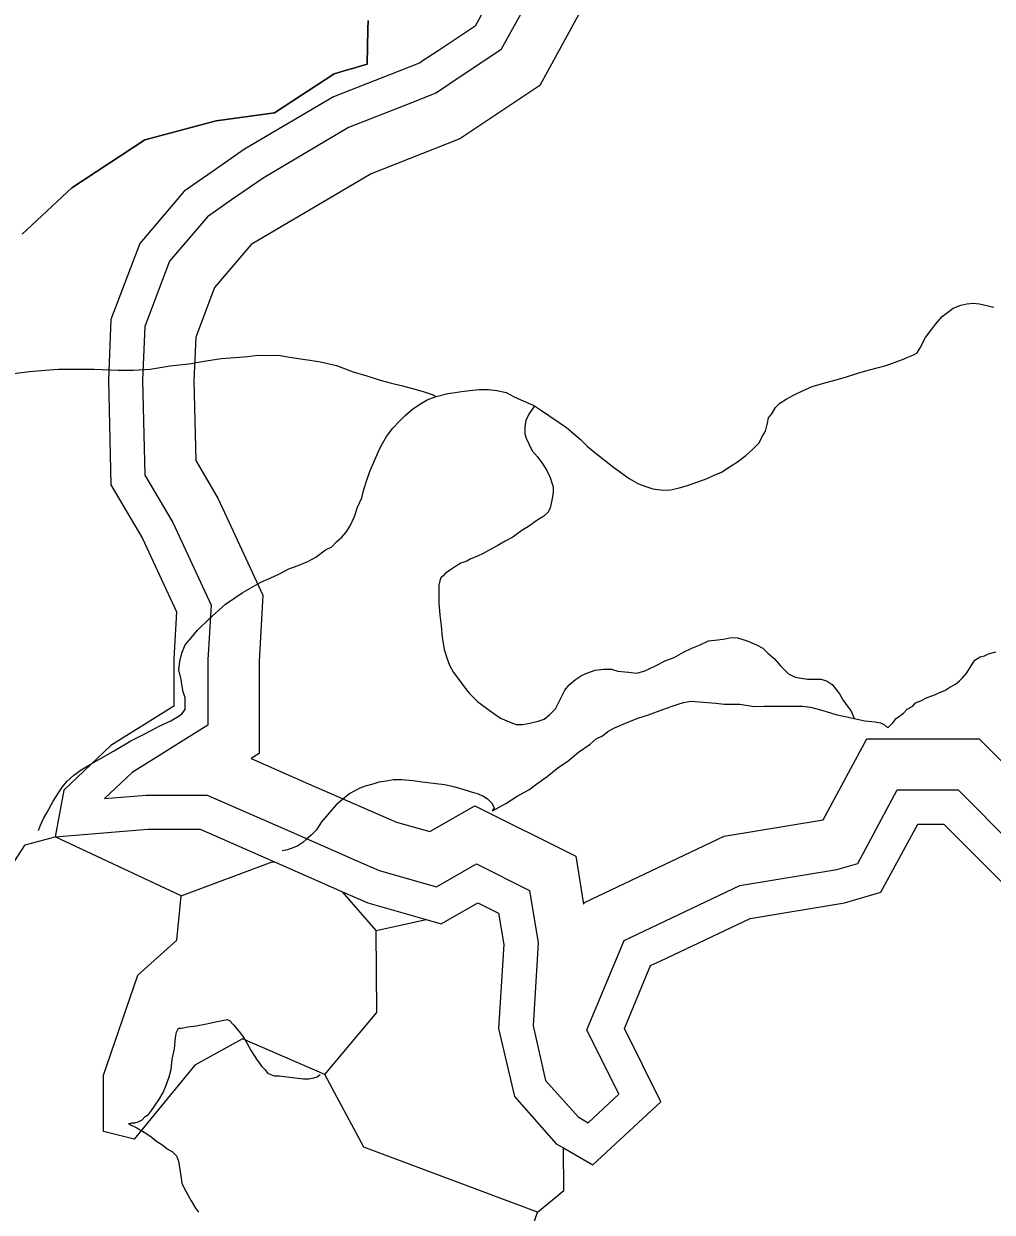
# Model space of a CAD drawing. Extents: x 2001466 to 2224147, y 644118 to 847247.
# Drawn here: x 2056856 to 2058716, y 757122 to 759405 of the extents above; entities that cross this region are included whole.
import ezdxf

# ---------------------------------------------------------------- set-up
doc = ezdxf.new("R2010")
doc.units = 0
for name, color, linetype in [('Exist Boundary Political City Limit New', 7, 'Continuous'), ('Exist Hydrographic Buffer Line', 7, 'Continuous'), ('Exist Hydrographic Creek Single Shore', 7, 'Continuous'), ('Exist Hydrographic Lake Shore', 7, 'Continuous'), ('Exist Hydrographic Misc Water Feature', 7, 'Continuous'), ('Map Preparation Boundary City Limit Buffer Line', 7, 'Continuous')]:
    doc.layers.add(name, color=color, linetype=linetype)

msp = doc.modelspace()

# ---------------------------------------------------------------- linework, layer by layer
at = {"layer": 'Exist Boundary Political City Limit New'}
msp.add_lwpolyline([(2056852.8, 759000.5), (2056947.8, 759089.2), (2057088.2, 759181.4), (2057225.4, 759217.9), (2057337.4, 759233.3), (2057451.8, 759308.6), (2057477.5, 759315.9), (2057494, 759320.6), (2057495.4, 759321.1), (2057515.2, 759326.7), (2057516.8, 759394.1), (2057517.1, 759410.7)], dxfattribs=at)
at = {"layer": 'Exist Hydrographic Buffer Line'}
for p, q in [((2057694.4, 759302.4), (2057652.4, 759274.4)), ((2057402.9, 757944.9), (2057572.1, 757870.9)), ((2057363.4, 757854.8), (2057494.2, 757797.5))]:
    msp.add_line(p, q, dxfattribs=at)
for points in [[(2058162.8, 761638.2), (2057666.8, 761292.5), (2057703.5, 761222.4), (2057697.4, 761076.2), (2057653.3, 760921.8), (2057617.2, 760849.7), (2057617.2, 760827.3), (2057632.6, 760760.6), (2057627.8, 760634.9), (2057726.9, 760387.1), (2057737.9, 760255.3), (2057743.7, 760132.1), (2057703.5, 760046.6), (2057707.3, 759971.7), (2057742.3, 759871.7), (2057746.9, 759807.2), (2057832.7, 759654.5), (2057875.3, 759540.8), (2057835.5, 759469.1), (2057772.5, 759354.5), (2057694.4, 759302.4)], [(2058122.5, 761490.1), (2057794.2, 761261.3), (2057802.9, 761244.6), (2057795.2, 761060.4), (2057745.4, 760886), (2057717.6, 760830.3), (2057731.5, 760770), (2057726.9, 760652.1), (2057823.8, 760409.9), (2057836.1, 760261.7), (2057843.2, 760112.3), (2057803.1, 760026.9), (2057804.9, 759990.8), (2057839.5, 759891.8), (2057843.5, 759836.2), (2057922.2, 759696.1), (2057983.4, 759532.8), (2057921.7, 759421.5), (2057847.1, 759286), (2057693.5, 759183.5)], [(2057652.4, 759274.4), (2057647.6, 759271.2), (2057587.8, 759247.6)], [(2057587.8, 759247.6), (2057479.8, 759205.1), (2057315.3, 759108.3), (2057255, 759066.3)], [(2057693.5, 759183.5), (2057523.1, 759116.4), (2057292.4, 758980.6)], [(2057255, 759066.3), (2057208.6, 759034), (2057135.9, 758948.5), (2057088.3, 758823), (2057083.9, 758719.9), (2057088.4, 758537.7), (2057141.8, 758446.4), (2057215.5, 758287.8), (2057209.6, 758182.6), (2057209.6, 758057.4), (2057063.6, 757966.1), (2057010.9, 757916.3)], [(2057292.4, 758980.6), (2057221.9, 758897.7), (2057186, 758802.9), (2057182.3, 758719), (2057186.2, 758565.5), (2057229.1, 758492.1), (2057315.1, 758306.9), (2057308.1, 758179.8), (2057308.1, 758002.9), (2057292.6, 757993.2)], [(2057932.7, 757716.6), (2058201.5, 757844), (2058391.4, 757875.7), (2058475.2, 758031.3), (2058691.5, 758031.3), (2058794.3, 757928.4), (2058920.4, 758007.2), (2058931.9, 758058.9), (2059166.6, 758082.4), (2059382.2, 758061.9), (2059531.5, 758069), (2059597.7, 758118.6), (2059748.9, 758073.3), (2059888.1, 758083.2), (2060025.9, 758044.9), (2060095.4, 758120.2), (2060183.4, 758314), (2060435.5, 758288.8), (2060748.2, 758111.6), (2060870.5, 758081)], [(2057292.6, 757993.2), (2057402.9, 757944.9)], [(2058009, 757643.9), (2058231.3, 757749.2), (2058417.8, 757780.3), (2058458.1, 757791.8), (2058534, 757932.9), (2058650.7, 757932.9), (2058758.9, 757824.6)], [(2057010.9, 757916.3), (2057091.1, 757922.8), (2057208.1, 757922.8), (2057363.4, 757854.8)], [(2057635.9, 757852.7), (2057722.6, 757902.2), (2057916.1, 757805.4), (2057931.4, 757713.6)], [(2057572.1, 757870.9), (2057635.9, 757852.7)], [(2057494.2, 757797.5), (2057538.7, 757778.1), (2057648.7, 757746.6)], [(2057648.7, 757746.6), (2057725.7, 757790.6), (2057827.2, 757739.8), (2057844, 757639), (2057834.1, 757480), (2057858.4, 757374.7), (2057920.6, 757304.7)], [(2057931.4, 757713.6), (2057932.7, 757716.6)], [(2057920.6, 757304.7), (2057940, 757293.6), (2057999.3, 757348.4), (2057937.4, 757472.1), (2058009, 757643.9)]]:
    msp.add_lwpolyline(points, dxfattribs=at)
at = {"layer": 'Exist Hydrographic Creek Single Shore'}
msp.add_lwpolyline([(2056059.1, 757233.8), (2056076.1, 757302.3), (2056734.1, 757636.6), (2056858, 757827.7), (2056916, 757842.9)], dxfattribs=at)
at = {"layer": 'Exist Hydrographic Lake Shore'}
for p, q in [((2057651.9, 759352.9), (2057621.2, 759332.5)), ((2057337.1, 757794.7), (2057467.9, 757737.4))]:
    msp.add_line(p, q, dxfattribs=at)
for points in [[(2058161.8, 761717.5), (2057581.8, 761313.2), (2057637.2, 761207.5), (2057632.1, 761086.7), (2057591.9, 760945.7), (2057551.6, 760865.2), (2057551.6, 760819.9), (2057566.7, 760754.4), (2057561.7, 760623.5), (2057662.3, 760371.8), (2057672.4, 760251), (2057677.4, 760145.3), (2057637.2, 760059.7), (2057642.2, 759959), (2057677.4, 759858.3), (2057682.5, 759787.8), (2057773, 759626.7), (2057803.2, 759546.2), (2057778.1, 759500.9), (2057722.7, 759400.2), (2057651.9, 759352.9)], [(2057621.2, 759332.5), (2057617, 759329.7), (2057563.7, 759308.7)], [(2057563.7, 759308.7), (2057451, 759264.3), (2057279.9, 759163.6), (2057217.5, 759120.2)], [(2057217.5, 759120.2), (2057164.1, 759083), (2057078.6, 758982.3), (2057023.2, 758836.3), (2057018.2, 758720.6), (2057023.2, 758519.2), (2057083.6, 758416), (2057149, 758275), (2057144, 758184.4), (2057144, 758093.8), (2057023.2, 758018.3), (2056932.7, 757932.7), (2056916, 757842.9)], [(2056916, 757842.9), (2057093.7, 757857.2), (2057194.3, 757857.2), (2057337.1, 757794.7)], [(2058079.4, 757604.6), (2058251.1, 757686), (2058432.3, 757716.2), (2058502.7, 757736.3), (2058573.2, 757867.2), (2058623.5, 757867.2), (2058734.2, 757756.5)], [(2057467.9, 757737.4), (2057516.4, 757716.2), (2057628.9, 757684)], [(2057628.9, 757684), (2057657.3, 757675.9), (2057727.8, 757716.2), (2057768, 757696.1), (2057778.1, 757635.7), (2057768, 757474.6), (2057798.2, 757343.7), (2057878.7, 757253), (2057892.7, 757245.1)], [(2057892.7, 757245.1), (2057949.2, 757212.8), (2058080, 757333.6), (2058009.6, 757474.6), (2058055.4, 757584.6)], [(2058055.4, 757584.6), (2058059.9, 757595.4), (2058079.4, 757604.6)]]:
    msp.add_lwpolyline(points, dxfattribs=at)
at = {"layer": 'Exist Hydrographic Misc Water Feature'}
for p, q in [((2057158, 757729.6), (2056916, 757842.9)), ((2057533, 757663), (2057467.9, 757737.4)), ((2057533, 757663), (2057628.9, 757684))]:
    msp.add_line(p, q, dxfattribs=at)
for points in [[(2057836.7, 758670.7), (2057848.4, 758662.9), (2057866.4, 758650.8), (2057884.5, 758638.7), (2057898.4, 758628.9), (2057924.4, 758606.7), (2057938.8, 758592.7), (2057952.9, 758580.9), (2057970.6, 758566.9), (2057988.6, 758552.8), (2058018.6, 758531.2), (2058037, 758521.1), (2058052.8, 758515), (2058064.5, 758511.2), (2058084.6, 758509), (2058098.7, 758509.3), (2058114.7, 758513.3), (2058130.7, 758517.4), (2058168.7, 758531.1), (2058182.4, 758537.2), (2058196.5, 758543.5), (2058214.8, 758555.4), (2058226.7, 758563.3), (2058242.7, 758575.5), (2058256.6, 758587.6), (2058268.5, 758599.6), (2058274.7, 758611.6), (2058280.6, 758621.7), (2058284.5, 758637.7), (2058286.6, 758647.5), (2058292.7, 758655.5), (2058300.1, 758667.4), (2058308.3, 758675.5), (2058320.2, 758683.4), (2058334.3, 758691.4), (2058352.2, 758699.6), (2058370.6, 758707.8), (2058390.3, 758713.7), (2058414.3, 758719.8), (2058434.4, 758725.7), (2058460.4, 758733.9), (2058480.5, 758739.8), (2058498.2, 758744), (2058512.5, 758748), (2058544.1, 758759.8), (2058554.2, 758763.9), (2058564.2, 758768.1), (2058572.2, 758772.2), (2058578.1, 758782.2), (2058588.2, 758802.2), (2058600.3, 758818.2), (2058608.3, 758827.9), (2058620, 758842), (2058628.2, 758848), (2058641.7, 758858.1), (2058655.9, 758864.1), (2058667.8, 758866.4), (2058680.1, 758868.2), (2058692, 758866.3), (2058719.8, 758860.1)], [(2056836.2, 758732.8), (2056866.6, 758736.7), (2056896.3, 758739.1), (2056922.6, 758740.8), (2056946.3, 758740.8), (2056990.6, 758741), (2057036.8, 758739.3), (2057066.5, 758739.3), (2057098.7, 758741.3), (2057136.6, 758747.3), (2057172.5, 758751.6), (2057206.4, 758757.4), (2057234.6, 758761.6), (2057262.1, 758763.6), (2057286.3, 758765.6), (2057304.6, 758767.7), (2057326.1, 758767.6), (2057344.4, 758767.7), (2057370.6, 758763.7), (2057396.2, 758759.8), (2057422.5, 758755.9), (2057456.3, 758747.9), (2057488.3, 758736.1), (2057514.7, 758728.1), (2057540.6, 758720.1), (2057562.5, 758713.9), (2057580.6, 758710), (2057602.5, 758704.2), (2057622.8, 758698.3), (2057634.5, 758694.5), (2057640.4, 758692.3), (2057648.2, 758688.4)], [(2057648.2, 758688.4), (2057670.6, 758694.3), (2057684.5, 758696.2), (2057696.6, 758698.4), (2057712.8, 758700.4), (2057730.5, 758702.2), (2057748.3, 758702.3), (2057764.5, 758700.3), (2057782.5, 758696.3), (2057796.7, 758688.6), (2057810.4, 758682.4), (2057824.4, 758676.7), (2057836.7, 758670.7)], [(2056884.2, 757855), (2056887.9, 757864.9), (2056894.3, 757879), (2056900, 757889.1), (2056912.3, 757911.2), (2056922.1, 757927.1), (2056930.1, 757938.9), (2056938.1, 757949), (2056952.1, 757961.1), (2056965.6, 757971.2), (2056981.6, 757980.9), (2057000.1, 757991.2), (2057028.2, 758007.2), (2057061.6, 758027.2), (2057085.8, 758039.4), (2057101.6, 758047.6), (2057115.7, 758055.6), (2057137.9, 758065.6), (2057153.9, 758075.3), (2057159.6, 758079.3), (2057165.5, 758087.3), (2057165.5, 758097.5), (2057166, 758109.6), (2057161.7, 758121.6), (2057159.8, 758131.6), (2057157.8, 758145.3), (2057153.7, 758163.4), (2057155.5, 758179.3), (2057159.4, 758195.4), (2057165.5, 758211.5), (2057177.6, 758225.4), (2057189.3, 758239.5), (2057211.7, 758261.7), (2057243.1, 758289.8), (2057261.3, 758301.6), (2057275.2, 758311.7), (2057293.5, 758321.5), (2057311.3, 758331.8), (2057329.2, 758339.6), (2057347.2, 758347.8), (2057364.9, 758357.7), (2057382.9, 758363.9), (2057401.4, 758371.6), (2057417.1, 758379.8), (2057435.2, 758394.1), (2057447.3, 758400), (2057456.9, 758409.8), (2057466.8, 758418.1), (2057475, 758428.2), (2057482.8, 758440), (2057491, 758457.9), (2057496.9, 758476), (2057504.9, 758493.9), (2057508.8, 758509.9), (2057515, 758528.1), (2057520.9, 758546.2), (2057530.9, 758568.2), (2057538.5, 758586.1), (2057544.9, 758598.1), (2057552.7, 758612), (2057564.8, 758628), (2057578.5, 758642.1), (2057588.6, 758652), (2057602.5, 758664.1), (2057614.6, 758672.4), (2057630.6, 758682.1), (2057648.2, 758688.4)], [(2057836.7, 758670.7), (2057826.2, 758654.5), (2057820.5, 758642.8), (2057818.4, 758630.5), (2057818.6, 758616.7), (2057820.7, 758608.6), (2057826.8, 758596.7), (2057832.4, 758584.5), (2057842.8, 758572.4), (2057852.9, 758558.8), (2057860.9, 758546.6), (2057866.8, 758532.7), (2057870.5, 758522.8), (2057872.6, 758514.8), (2057872.8, 758504.6), (2057871.1, 758492.7), (2057869.1, 758482.8), (2057866.8, 758474.7), (2057862.9, 758466.7), (2057854.7, 758458.6), (2057841.2, 758450.6), (2057825.2, 758438.8), (2057814.7, 758432.7), (2057805.3, 758426.4), (2057795.1, 758418.7), (2057780.9, 758410.6), (2057766.8, 758402.6), (2057755.3, 758396.7), (2057737, 758386.5), (2057729, 758382.4), (2057713.2, 758376.3), (2057706.9, 758372.4), (2057695.2, 758368.5), (2057685.4, 758362.3), (2057673.5, 758354.3), (2057665.1, 758348.3), (2057661.2, 758344.4), (2057657.1, 758340.2), (2057655.2, 758334.4), (2057653, 758326.2), (2057653.2, 758314.4), (2057653.4, 758292.4), (2057655.2, 758268.3), (2057657.5, 758248.4), (2057659.3, 758226.3), (2057663.4, 758202.5), (2057669.4, 758184.5), (2057673.7, 758172.5), (2057681.5, 758158.4), (2057693.8, 758142.3), (2057701.6, 758130.6), (2057711.4, 758118.6), (2057727.4, 758102.7), (2057749.7, 758086.4), (2057771.9, 758070.4), (2057791.4, 758062.6), (2057801.8, 758058.6), (2057813.7, 758058.8), (2057827.7, 758060.8), (2057843.7, 758064.8), (2057855.8, 758068.7), (2057865.6, 758076.9), (2057877.3, 758088.9), (2057887.5, 758108.9), (2057895.5, 758124.7), (2057903.7, 758134.8), (2057915.6, 758144.8), (2057927.1, 758152.8), (2057937.6, 758156.9), (2057953.4, 758163), (2057969.6, 758165), (2057985.1, 758165.1), (2057997.2, 758161.2), (2058017.3, 758159), (2058033.1, 758157), (2058047.5, 758161.3), (2058069.6, 758171.3), (2058089.5, 758181.3), (2058105.5, 758187.4), (2058123.1, 758197.3), (2058139.3, 758205.4), (2058155.3, 758211.5), (2058171.5, 758219.1), (2058189.2, 758221.3), (2058203.1, 758223.3), (2058215, 758225.5), (2058227.3, 758225.3), (2058245.4, 758219.3), (2058263.2, 758211.3), (2058275.5, 758205.4), (2058285.3, 758195.4), (2058297.6, 758185.4), (2058309.3, 758171.5), (2058317.3, 758163.8), (2058325.3, 758155.7), (2058337.6, 758149.7), (2058349.1, 758147.6), (2058361.6, 758145.7), (2058379.5, 758145.8), (2058387.5, 758145.8)], [(2058515.6, 758052.2), (2058525.7, 758062), (2058531.6, 758070), (2058545.8, 758080.1), (2058553.3, 758088.2), (2058563.8, 758094), (2058569.3, 758100), (2058579.4, 758104.2), (2058591.5, 758110.1), (2058607.3, 758116.2), (2058615.3, 758120.2), (2058625.3, 758124), (2058635.2, 758130.1), (2058645.6, 758136.3), (2058653.4, 758142.4), (2058659.6, 758148.4), (2058667.6, 758158.1), (2058679.4, 758176.2), (2058683.3, 758182.1), (2058693.4, 758188.3), (2058701.4, 758190.3), (2058709.2, 758194.4), (2058723.5, 758198.3)], [(2058387.5, 758145.8), (2058399.1, 758141.6), (2058409.2, 758135.6), (2058423.1, 758117.7), (2058429.7, 758105.7), (2058439.7, 758091.6), (2058445.7, 758083.9), (2058451.4, 758070)], [(2057756.3, 757892.7), (2057781.9, 757906.6), (2057803.9, 757920.7), (2057825.8, 757932.8), (2057843.9, 757946.7), (2057861.5, 757958.7), (2057881.8, 757975.1), (2057901.9, 757988.7), (2057921.6, 758005.1), (2057943.7, 758020.9), (2057955.6, 758030.8), (2057967.7, 758037.1), (2057977.6, 758044.9), (2057989.7, 758051.2), (2058007.5, 758059), (2058035.4, 758071), (2058055.7, 758077.3), (2058083.6, 758087.2), (2058099.6, 758093.3), (2058113.3, 758097.3), (2058123.3, 758101.1), (2058137.3, 758103.4), (2058161.7, 758101.4), (2058185.5, 758099.4), (2058201.3, 758097.4), (2058231.6, 758097.7), (2058259.3, 758093.4), (2058277.5, 758093.5), (2058293.3, 758093.6), (2058309.5, 758093.5), (2058325.7, 758093.5), (2058339.3, 758093.5), (2058351.6, 758093.6), (2058367.4, 758091.7), (2058389.3, 758085.9), (2058415.7, 758077.9), (2058433.8, 758073.9), (2058451.4, 758070)], [(2058451.4, 758070), (2058471.5, 758065.8), (2058491.6, 758063.9), (2058501.5, 758062), (2058505.4, 758059.8), (2058509.3, 758058), (2058515.6, 758052.2)], [(2057756.3, 757892.7), (2057760.2, 757898.6), (2057755.9, 757906.5), (2057752, 757910.8), (2057747.9, 757914.6), (2057737.8, 757920.6), (2057729.6, 757924.7), (2057715.9, 757928.4), (2057697.7, 757934.4), (2057681.9, 757938.5), (2057663.8, 757942.4), (2057648, 757944.4), (2057631.8, 757946.5), (2057615.8, 757948.5), (2057603.9, 757950.3), (2057582.2, 757952.4), (2057566, 757952.4), (2057552.1, 757950), (2057538.1, 757948.1), (2057526, 757944.2), (2057511.7, 757940.3), (2057501.6, 757936.2), (2057482.1, 757926.1), (2057471.9, 757918), (2057455.9, 757904.1), (2057440.1, 757885.9), (2057428, 757871.9), (2057418.2, 757855.9), (2057408.1, 757846.1), (2057398.1, 757837.8), (2057392.1, 757831.9), (2057382.1, 757825.7), (2057374.3, 757822), (2057362.2, 757817.8), (2057351.9, 757816.1)], [(2057158, 757729.6), (2057333.1, 757795), (2057337.1, 757794.7)], [(2057434, 757386.1), (2057276.1, 757455), (2057184, 757404.3), (2057067.9, 757262.3), (2057009.1, 757276.7), (2057009.1, 757384.9), (2057075.1, 757577.2), (2057150, 757644.5), (2057158, 757729.6)], [(2057434, 757386.1), (2057534, 757505.5), (2057533, 757663)], [(2057057.1, 757291.2), (2057063, 757293.6), (2057069, 757293.5), (2057075.3, 757295.4), (2057083.1, 757299.4), (2057088.9, 757305.5), (2057095, 757309.4), (2057101, 757317.4), (2057107.1, 757325.4), (2057115.1, 757337.6), (2057123.3, 757351.4), (2057129, 757365.5), (2057135.2, 757381.7), (2057139.1, 757395.6), (2057140.7, 757415.6), (2057145, 757435.7), (2057146.9, 757457.3), (2057148.9, 757467.6), (2057151, 757471.7), (2057152.8, 757475.5), (2057158.8, 757475.4), (2057170.7, 757477.7), (2057186.7, 757479.7), (2057207, 757483.5), (2057226.9, 757487.8), (2057246.5, 757491.7), (2057250.8, 757489.8), (2057258.8, 757481.7), (2057268.9, 757469.7), (2057278.9, 757456), (2057284.9, 757445.7), (2057292.7, 757432), (2057302.7, 757415.8), (2057313.2, 757401.7), (2057318.9, 757396), (2057323, 757390.1), (2057326.9, 757387.8), (2057337, 757383.9), (2057347.2, 757384), (2057360.8, 757381.9), (2057392.9, 757377.8), (2057403.2, 757377.9), (2057413.2, 757380), (2057419.2, 757382), (2057424.9, 757386)], [(2057843, 757121.8), (2057509, 757246.8), (2057434, 757386.1)], [(2057057.1, 757291.2), (2057072.9, 757283.6), (2057087.2, 757275.3), (2057099.5, 757267.3), (2057111, 757257.5), (2057121, 757251.5), (2057131.3, 757243.5), (2057141.3, 757237.5), (2057149.3, 757229.8), (2057153.2, 757219.5), (2057155.3, 757203.7), (2057157.3, 757191.6), (2057159.4, 757177.6), (2057163.7, 757167.6), (2057171.5, 757153.8), (2057177.4, 757143.6), (2057185.4, 757129.8), (2057191.6, 757121.5)], [(2057843, 757121.8), (2057893.1, 757163.5), (2057892.7, 757245.1)], [(2056594.1, 756537.1), (2056761, 756569.8), (2056994.1, 756676.6), (2057043.1, 756911.8), (2057168, 757060.1), (2057268.1, 757104), (2057392.9, 757062.1), (2057443, 756995.5), (2057468, 756870.3), (2057543, 756796.5), (2057643.1, 756837.1), (2057676.1, 756928.3), (2057818, 757046.9), (2057843, 757121.8)]]:
    msp.add_lwpolyline(points, dxfattribs=at)
at = {"layer": 'Map Preparation Boundary City Limit Buffer Line'}
for points in [[(2056852.8, 759000.5), (2056947.8, 759089.2), (2057088.2, 759181.4), (2057225.4, 759217.9), (2057337.4, 759233.3), (2057451.8, 759308.6), (2057477.5, 759315.9), (2057494, 759320.6), (2057495.4, 759321.1), (2057515.2, 759326.7), (2057516.8, 759394.1), (2057517.1, 759410.7)], [(2057517.1, 759410.7), (2057516.8, 759394.1), (2057515.2, 759326.7), (2057495.4, 759321.1), (2057494, 759320.6), (2057477.5, 759315.9), (2057451.8, 759308.6), (2057337.4, 759233.3), (2057225.4, 759217.9), (2057088.2, 759181.4), (2056947.8, 759089.2), (2056852.8, 759000.5)]]:
    msp.add_lwpolyline(points, dxfattribs=at)

doc.saveas('drawing.dxf')
